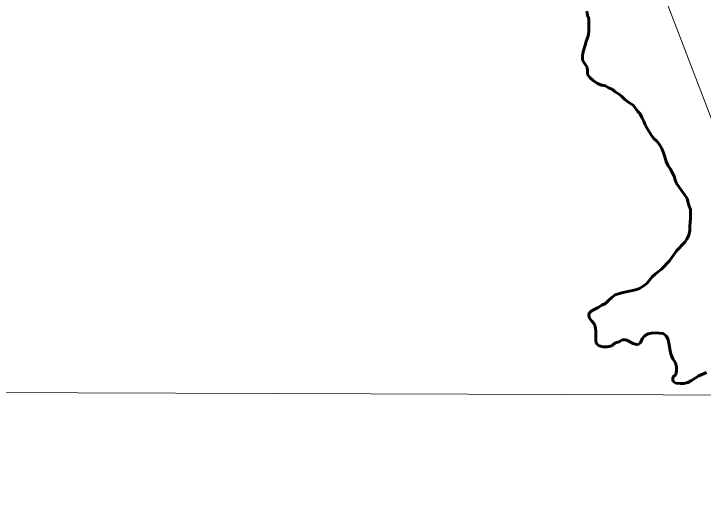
# Model space of a CAD drawing. Extents: x 553962 to 842807, y 8883888 to 9032388.
# Drawn here: x 804080 to 805408, y 9021509 to 9022476 of the extents above; entities that cross this region are included whole.
import ezdxf

# ---------------------------------------------------------------- set-up
doc = ezdxf.new("R2010")
doc.units = 0
doc.header["$LTSCALE"] = 200
doc.linetypes.add('LONG_DASH_SHORT_DASH', pattern=[9.9, 6, -1.2, 1.5, -1.2])
for name, color, linetype, lineweight in [('1', 7, 'Continuous', 13), ('27', 7, 'Continuous', 13), ('35', 7, 'Continuous', 13), ('7', 7, 'LONG_DASH_SHORT_DASH', 60), ('8', 7, 'Continuous', 13)]:
    doc.layers.add(name, color=color, linetype=linetype, lineweight=lineweight)

msp = doc.modelspace()

# ---------------------------------------------------------------- linework, layer by layer
at = {"layer": '1'}
msp.add_lwpolyline([(797439, 9021769.5), (807397.6, 9021735.5), (812895.9, 9021709.2), (820074.8, 9021665.1)], dxfattribs=at)
at = {"layer": '27'}
for points in [[(805204.3, 9022342), (805196.2, 9022348), (805189.9, 9022353.7), (805185.4, 9022359.5), (805185.1, 9022366.5), (805184.3, 9022373.8), (805180, 9022380), (805175.8, 9022386.8), (805175.5, 9022394.1), (805176.2, 9022400.8), (805177.9, 9022407.9), (805180.7, 9022415.9), (805182.7, 9022423.2), (805185.4, 9022429.8), (805187.4, 9022436.3), (805187.8, 9022443.3), (805187.8, 9022466.7), (805185.5, 9022474), (805183.7, 9022481.5)], [(805199.6, 9021907.3), (805205.9, 9021911.1), (805212.9, 9021915.2), (805219.7, 9021918.5), (805226, 9021924.8), (805232, 9021930.3), (805238.7, 9021934.9), (805247, 9021937.7), (805253.8, 9021939.5), (805277.6, 9021944.6), (805285.4, 9021947.4), (805292.7, 9021951.7), (805299.4, 9021957.2), (805304.7, 9021963.3), (805310, 9021970.1), (805316, 9021975.7), (805321.5, 9021979.7), (805327.5, 9021984.7), (805343.5, 9022000.9), (805356.7, 9022020), (805372.5, 9022036.4), (805376.8, 9022042.2), (805380.2, 9022049.8), (805382.2, 9022058.8), (805382.7, 9022067.1), (805383.9, 9022082.9), (805383.8, 9022092), (805383.6, 9022099.5), (805381.3, 9022106), (805379.3, 9022112.5), (805377.2, 9022121), (805371.7, 9022129.1), (805366.1, 9022135.8), (805361.8, 9022142.3), (805356.5, 9022149.3), (805354, 9022156.8), (805351.9, 9022163.6), (805348.1, 9022170.9), (805345.1, 9022177.4), (805340.6, 9022183.7), (805337, 9022192.2), (805334, 9022200.9), (805331.7, 9022208.7), (805327.9, 9022218.2), (805323.6, 9022225), (805318.5, 9022231), (805313.2, 9022236), (805308.4, 9022242.3), (805299.3, 9022256.5), (805296.3, 9022262.8), (805293.2, 9022270.8), (805289.7, 9022276.8), (805286.7, 9022283.8), (805281.6, 9022289.1), (805273.3, 9022300.6), (805265, 9022305.8), (805257.2, 9022311.1), (805250.4, 9022317.6), (805245.1, 9022322.1), (805238.3, 9022325.8), (805232.5, 9022331.1), (805225.7, 9022333.8), (805219.9, 9022337.8), (805212.1, 9022339.2), (805204.3, 9022342)], [(805330.7, 9021860.5), (805316.1, 9021861.9), (805308.8, 9021861.6), (805302.1, 9021860.1), (805295, 9021856), (805290.8, 9021850.7), (805287.6, 9021842.7), (805281.3, 9021838.7), (805273.2, 9021841.4), (805259.9, 9021848.3), (805252.1, 9021848.6), (805246.1, 9021845), (805238.8, 9021842.5), (805231.8, 9021836.9), (805222.8, 9021835.4), (805215.7, 9021835.3), (805207.9, 9021837.1), (805201.9, 9021841.8), (805201.4, 9021848.6), (805201.1, 9021857.1), (805201.1, 9021864.2), (805200.8, 9021870.9), (805198.7, 9021878.7), (805193.4, 9021884.5), (805189.2, 9021890.2), (805187.4, 9021898.2), (805192.1, 9021904), (805199.6, 9021907.3)], [(805414.4, 9021785.5), (805399.8, 9021779.2), (805385.6, 9021770.1), (805378.8, 9021766.5), (805370.8, 9021764.5), (805363.5, 9021764.2), (805355.2, 9021765.2), (805349.6, 9021769.2), (805349.9, 9021776.9), (805355.1, 9021781.7), (805356.6, 9021789), (805356.6, 9021796.6), (805354.5, 9021804.6), (805349.5, 9021812.3), (805346.4, 9021819.6), (805344.7, 9021826.9), (805342.9, 9021835.2), (805340.5, 9021849.2), (805336.8, 9021856.2), (805330.7, 9021860.5)]]:
    msp.add_lwpolyline(points, dxfattribs=at)
at = {"layer": '35'}
for points in [[(805204.3, 9022342), (805196.2, 9022348), (805189.9, 9022353.7), (805185.4, 9022359.5), (805185.1, 9022366.5), (805184.3, 9022373.8), (805180, 9022380), (805175.8, 9022386.8), (805175.5, 9022394.1), (805176.2, 9022400.8), (805177.9, 9022407.9), (805180.7, 9022415.9), (805182.7, 9022423.2), (805185.4, 9022429.8), (805187.4, 9022436.3), (805187.8, 9022443.3), (805187.8, 9022466.7), (805185.5, 9022474), (805183.7, 9022481.5)], [(805199.6, 9021907.3), (805205.9, 9021911.1), (805212.9, 9021915.2), (805219.7, 9021918.5), (805226, 9021924.8), (805232, 9021930.3), (805238.7, 9021934.9), (805247, 9021937.7), (805253.8, 9021939.5), (805277.6, 9021944.6), (805285.4, 9021947.4), (805292.7, 9021951.7), (805299.4, 9021957.2), (805304.7, 9021963.3), (805310, 9021970.1), (805316, 9021975.7), (805321.5, 9021979.7), (805327.5, 9021984.7), (805343.5, 9022000.9), (805356.7, 9022020), (805372.5, 9022036.4), (805376.8, 9022042.2), (805380.2, 9022049.8), (805382.2, 9022058.8), (805382.7, 9022067.1), (805383.9, 9022082.9), (805383.8, 9022092), (805383.6, 9022099.5), (805381.3, 9022106), (805379.3, 9022112.5), (805377.2, 9022121), (805371.7, 9022129.1), (805366.1, 9022135.8), (805361.8, 9022142.3), (805356.5, 9022149.3), (805354, 9022156.8), (805351.9, 9022163.6), (805348.1, 9022170.9), (805345.1, 9022177.4), (805340.6, 9022183.7), (805337, 9022192.2), (805334, 9022200.9), (805331.7, 9022208.7), (805327.9, 9022218.2), (805323.6, 9022225), (805318.5, 9022231), (805313.2, 9022236), (805308.4, 9022242.3), (805299.3, 9022256.5), (805296.3, 9022262.8), (805293.2, 9022270.8), (805289.7, 9022276.8), (805286.7, 9022283.8), (805281.6, 9022289.1), (805273.3, 9022300.6), (805265, 9022305.8), (805257.2, 9022311.1), (805250.4, 9022317.6), (805245.1, 9022322.1), (805238.3, 9022325.8), (805232.5, 9022331.1), (805225.7, 9022333.8), (805219.9, 9022337.8), (805212.1, 9022339.2), (805204.3, 9022342)], [(805330.7, 9021860.5), (805316.1, 9021861.9), (805308.8, 9021861.6), (805302.1, 9021860.1), (805295, 9021856), (805290.8, 9021850.7), (805287.6, 9021842.7), (805281.3, 9021838.7), (805273.2, 9021841.4), (805259.9, 9021848.3), (805252.1, 9021848.6), (805246.1, 9021845), (805238.8, 9021842.5), (805231.8, 9021836.9), (805222.8, 9021835.4), (805215.7, 9021835.3), (805207.9, 9021837.1), (805201.9, 9021841.8), (805201.4, 9021848.6), (805201.1, 9021857.1), (805201.1, 9021864.2), (805200.8, 9021870.9), (805198.7, 9021878.7), (805193.4, 9021884.5), (805189.2, 9021890.2), (805187.4, 9021898.2), (805192.1, 9021904), (805199.6, 9021907.3)], [(805414.4, 9021785.5), (805399.8, 9021779.2), (805385.6, 9021770.1), (805378.8, 9021766.5), (805370.8, 9021764.5), (805363.5, 9021764.2), (805355.2, 9021765.2), (805349.6, 9021769.2), (805349.9, 9021776.9), (805355.1, 9021781.7), (805356.6, 9021789), (805356.6, 9021796.6), (805354.5, 9021804.6), (805349.5, 9021812.3), (805346.4, 9021819.6), (805344.7, 9021826.9), (805342.9, 9021835.2), (805340.5, 9021849.2), (805336.8, 9021856.2), (805330.7, 9021860.5)]]:
    msp.add_lwpolyline(points, dxfattribs=at)
at = {"layer": '7'}
for points in [[(805204.3, 9022342), (805196.2, 9022348), (805189.9, 9022353.7), (805185.4, 9022359.5), (805185.1, 9022366.5), (805184.3, 9022373.8), (805180, 9022380), (805175.8, 9022386.8), (805175.5, 9022394.1), (805176.2, 9022400.8), (805177.9, 9022407.9), (805180.7, 9022415.9), (805182.7, 9022423.2), (805185.4, 9022429.8), (805187.4, 9022436.3), (805187.8, 9022443.3), (805187.8, 9022466.7), (805185.5, 9022474), (805183.7, 9022481.5)], [(805199.6, 9021907.3), (805205.9, 9021911.1), (805212.9, 9021915.2), (805219.7, 9021918.5), (805226, 9021924.8), (805232, 9021930.3), (805238.7, 9021934.9), (805247, 9021937.7), (805253.8, 9021939.5), (805277.6, 9021944.6), (805285.4, 9021947.4), (805292.7, 9021951.7), (805299.4, 9021957.2), (805304.7, 9021963.3), (805310, 9021970.1), (805316, 9021975.7), (805321.5, 9021979.7), (805327.5, 9021984.7), (805343.5, 9022000.9), (805356.7, 9022020), (805372.5, 9022036.4), (805376.8, 9022042.2), (805380.2, 9022049.8), (805382.2, 9022058.8), (805382.7, 9022067.1), (805383.9, 9022082.9), (805383.8, 9022092), (805383.6, 9022099.5), (805381.3, 9022106), (805379.3, 9022112.5), (805377.2, 9022121), (805371.7, 9022129.1), (805366.1, 9022135.8), (805361.8, 9022142.3), (805356.5, 9022149.3), (805354, 9022156.8), (805351.9, 9022163.6), (805348.1, 9022170.9), (805345.1, 9022177.4), (805340.6, 9022183.7), (805337, 9022192.2), (805334, 9022200.9), (805331.7, 9022208.7), (805327.9, 9022218.2), (805323.6, 9022225), (805318.5, 9022231), (805313.2, 9022236), (805308.4, 9022242.3), (805299.3, 9022256.5), (805296.3, 9022262.8), (805293.2, 9022270.8), (805289.7, 9022276.8), (805286.7, 9022283.8), (805281.6, 9022289.1), (805273.3, 9022300.6), (805265, 9022305.8), (805257.2, 9022311.1), (805250.4, 9022317.6), (805245.1, 9022322.1), (805238.3, 9022325.8), (805232.5, 9022331.1), (805225.7, 9022333.8), (805219.9, 9022337.8), (805212.1, 9022339.2), (805204.3, 9022342)], [(805330.7, 9021860.5), (805316.1, 9021861.9), (805308.8, 9021861.6), (805302.1, 9021860.1), (805295, 9021856), (805290.8, 9021850.7), (805287.6, 9021842.7), (805281.3, 9021838.7), (805273.2, 9021841.4), (805259.9, 9021848.3), (805252.1, 9021848.6), (805246.1, 9021845), (805238.8, 9021842.5), (805231.8, 9021836.9), (805222.8, 9021835.4), (805215.7, 9021835.3), (805207.9, 9021837.1), (805201.9, 9021841.8), (805201.4, 9021848.6), (805201.1, 9021857.1), (805201.1, 9021864.2), (805200.8, 9021870.9), (805198.7, 9021878.7), (805193.4, 9021884.5), (805189.2, 9021890.2), (805187.4, 9021898.2), (805192.1, 9021904), (805199.6, 9021907.3)], [(805414.4, 9021785.5), (805399.8, 9021779.2), (805385.6, 9021770.1), (805378.8, 9021766.5), (805370.8, 9021764.5), (805363.5, 9021764.2), (805355.2, 9021765.2), (805349.6, 9021769.2), (805349.9, 9021776.9), (805355.1, 9021781.7), (805356.6, 9021789), (805356.6, 9021796.6), (805354.5, 9021804.6), (805349.5, 9021812.3), (805346.4, 9021819.6), (805344.7, 9021826.9), (805342.9, 9021835.2), (805340.5, 9021849.2), (805336.8, 9021856.2), (805330.7, 9021860.5)]]:
    msp.add_lwpolyline(points, dxfattribs=at)
at = {"layer": '8'}
msp.add_lwpolyline([(807863, 9013365.6), (806375.7, 9013549.4), (805081, 9014678.6), (804206.1, 9014556), (803029.2, 9015533.3), (802153.2, 9015648.2), (800772.1, 9016890), (800150.9, 9016837.5), (799626, 9017152.6), (799136.1, 9016706.2), (798996.1, 9016863.7), (798789.9, 9016829.7), (799043.9, 9017229.2), (799176.2, 9018243.5), (799984.5, 9018661.7), (800520.4, 9019713.2), (801995.9, 9020193.7), (803643.6, 9022143.4), (803727.1, 9023006.9), (804130.8, 9023299.4), (804604.1, 9023550.1), (805264.2, 9022690.6), (805660, 9021660.8), (806914.8, 9022268.8)], dxfattribs=at)

doc.saveas('drawing.dxf')
